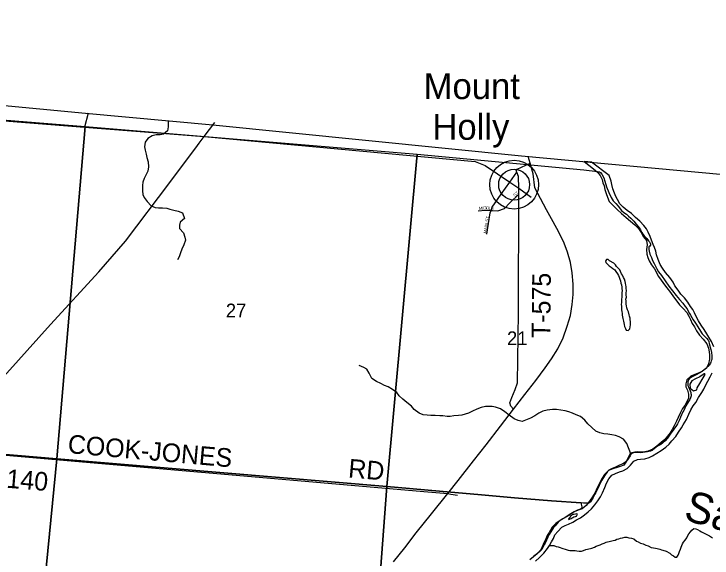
# Model space of a CAD drawing. Extents: x 0 to 1064, y 0 to 440.
# Drawn here: x 370.63 to 404.68, y 369.39 to 395.94 of the extents above; entities that cross this region are included whole.
import ezdxf

# ---------------------------------------------------------------- set-up
doc = ezdxf.new("R2010")
doc.units = 0
for name, color, linetype in [('GM_X_County', 7, 'Continuous'), ('GM_X_Major_River', 7, 'Continuous'), ('GM_X_Minor_Lake', 7, 'Continuous'), ('GM_X_Minor_River', 7, 'Continuous'), ('GM_X_Minor_River_Text', 7, 'Continuous'), ('GM_X_Section', 7, 'Continuous'), ('GM_X_Section_Text', 7, 'Continuous'), ('GM_X_Township', 7, 'Continuous'), ('GM_X_Township_Road', 7, 'Continuous'), ('GM_X_Township_Road_Text', 7, 'Continuous'), ('GM_X_Township_Subdivision', 7, 'Continuous'), ('GM_X_Township_Subdivision_Text', 7, 'Continuous'), ('GM_X_Unincorporated', 7, 'Continuous'), ('GM_X_Unincorporated_Location', 7, 'Continuous'), ('GM_X_Unincorporated_Text', 7, 'Continuous'), ('GM_X_US_Route', 7, 'Continuous')]:
    doc.layers.add(name, color=color, linetype=linetype)

msp = doc.modelspace()

# ---------------------------------------------------------------- linework, layer by layer
at = {"layer": 'GM_X_County'}
msp.add_lwpolyline([(283.829, 400.275), (308.668, 397.643), (313.893, 397.089), (316.164, 396.849), (325.293, 395.928), (328.491, 395.637), (335.705, 394.98), (341.399, 394.389), (358.003, 392.611), (365.19, 391.941), (374.119, 391.108), (380.331, 390.529), (395.388, 389.024), (415.119, 387.194), (422.76, 386.488), (424.957, 386.237), (433.572, 385.252), (434.927, 385.097), (442.462, 384.236), (440.605, 364.618), (439.832, 356.459), (439.02, 347.891), (435.582, 307.821)], dxfattribs=at)
at = {"layer": 'GM_X_Major_River'}
msp.add_line((398.803, 388.711), (398.438, 388.745), dxfattribs=at)
for points in [[(398.438, 388.745), (398.886, 388.383), (399.089, 388.221), (399.219, 388.066), (399.324, 387.863), (399.357, 387.704), (399.415, 387.551), (399.454, 387.38), (399.517, 387.184), (399.58, 387.001), (399.666, 386.798), (399.856, 386.594), (400.053, 386.401), (400.261, 386.202), (400.482, 386.016), (400.703, 385.835), (400.912, 385.66), (401.084, 385.468), (401.22, 385.277), (401.331, 385.068), (401.479, 384.883), (401.505, 384.675), (401.482, 384.457), (401.501, 384.219), (401.552, 384.054), (401.616, 383.889), (401.715, 383.704), (401.875, 383.5), (401.969, 383.334), (402.05, 383.156), (402.162, 383.002), (402.303, 382.792), (402.475, 382.582), (402.647, 382.354), (402.8, 382.138), (402.953, 381.922), (403.089, 381.749), (403.262, 381.569), (403.44, 381.371), (403.545, 381.192), (403.621, 381.032), (403.714, 380.842), (403.814, 380.676), (403.913, 380.479), (404.061, 380.275), (404.245, 380.077), (404.416, 379.843), (404.509, 379.628), (404.53, 379.463), (404.551, 379.305), (404.552, 379.092), (404.505, 378.868), (404.404, 378.663), (404.206, 378.509), (404.041, 378.434), (403.839, 378.353), (403.636, 378.266), (403.438, 378.087), (403.392, 377.9), (403.401, 377.742), (403.471, 377.588), (403.533, 377.392), (403.523, 377.198), (403.465, 377.041), (403.352, 376.843), (403.239, 376.687), (403.119, 376.464), (403.024, 376.254), (402.941, 376.067), (402.833, 375.85), (402.726, 375.664), (402.626, 375.496), (402.507, 375.34), (402.37, 375.185), (402.216, 375.048), (401.987, 374.858), (401.784, 374.711), (401.557, 374.612), (401.404, 374.572), (401.21, 374.564), (401.058, 374.574), (400.906, 374.558), (400.692, 374.508), (400.591, 374.304), (400.496, 374.117), (400.371, 373.931), (400.199, 373.856), (400.047, 373.816), (399.833, 373.754), (399.631, 373.661), (399.426, 373.477), (399.288, 373.242), (399.187, 373.044), (399.079, 372.827), (398.971, 372.586), (398.839, 372.382), (398.695, 372.166), (398.533, 371.957), (398.347, 371.803), (398.139, 371.728), (397.949, 371.641)], [(404.759, 379.708), (404.649, 379.965), (404.526, 380.175), (404.426, 380.335), (404.297, 380.544), (404.143, 380.754), (404.014, 380.963), (403.933, 381.123), (403.828, 381.356), (403.734, 381.516), (403.628, 381.671), (403.493, 381.88), (403.327, 382.084), (403.149, 382.27), (403.031, 382.461), (402.866, 382.684), (402.772, 382.85), (402.619, 383.084), (402.412, 383.325), (402.252, 383.541), (402.14, 383.714), (402.042, 383.965), (401.974, 384.185), (401.929, 384.375), (401.866, 384.54), (401.809, 384.699), (401.722, 384.902), (401.653, 385.08), (401.566, 385.3), (401.484, 385.46), (401.354, 385.627), (401.158, 385.831), (400.949, 386.012), (400.753, 386.198), (400.537, 386.349), (400.334, 386.511), (400.18, 386.684), (400.063, 386.881), (399.987, 387.035), (399.912, 387.201), (399.843, 387.409), (399.781, 387.617), (399.748, 387.781), (399.65, 388.057), (398.803, 388.711)], [(397.015, 370.529), (397.158, 370.69), (397.345, 370.899), (397.516, 370.981), (397.682, 371.05), (397.878, 371.15), (398.069, 371.255), (398.253, 371.361), (398.456, 371.502), (398.642, 371.651), (398.796, 371.793), (398.958, 371.991), (399.108, 372.182), (399.234, 372.386), (399.335, 372.579), (399.444, 372.844), (399.527, 373.043), (399.64, 373.265), (399.79, 373.439), (399.962, 373.52), (400.17, 373.595), (400.328, 373.646), (400.544, 373.77), (400.698, 373.918), (400.867, 374.128), (401.032, 374.209), (401.184, 374.212), (401.397, 374.232), (401.611, 374.307), (401.765, 374.389), (401.98, 374.518), (402.189, 374.647), (402.423, 374.807), (402.584, 374.943), (402.709, 375.111), (402.908, 375.332), (403.045, 375.536), (403.183, 375.746), (403.272, 375.902), (403.423, 376.16), (403.537, 376.413), (403.645, 376.618), (403.758, 376.816), (403.877, 376.984), (404.01, 377.23), (404.179, 377.47), (404.279, 377.638), (404.374, 377.843), (404.469, 378.017), (404.589, 378.234), (404.684, 378.432)], [(404.295, 378.386), (404.079, 378.238), (403.871, 378.145), (403.692, 378.033), (403.598, 377.877), (403.606, 377.683), (403.773, 377.551), (403.926, 377.609)], [(403.926, 377.609), (403.947, 377.706), (404.072, 377.904), (404.186, 378.108), (404.292, 378.27)], [(404.292, 378.27), (404.342, 378.354), (404.327, 378.388), (404.295, 378.386)], [(397.949, 371.641), (397.684, 371.464), (397.426, 371.323), (397.272, 371.223), (397.063, 371.081), (396.877, 370.897), (396.726, 370.645), (396.632, 370.489), (396.568, 370.326), (396.492, 370.169), (396.39, 369.94), (396.308, 369.784), (396.152, 369.599), (395.961, 369.451), (395.788, 369.314)], [(398.111, 371.528), (398.081, 371.547), (398.02, 371.542), (397.941, 371.525), (397.892, 371.514), (397.855, 371.497), (397.812, 371.461), (397.762, 371.426), (397.756, 371.389), (397.706, 371.348), (397.688, 371.33), (397.675, 371.294), (397.686, 371.275), (397.723, 371.287), (397.76, 371.304), (397.809, 371.327), (397.846, 371.357)], [(397.846, 371.357), (397.889, 371.38), (397.932, 371.398), (397.956, 371.403), (398.011, 371.42), (398.042, 371.432), (398.072, 371.437), (398.085, 371.468), (398.111, 371.528)], [(396.071, 369.236), (396.263, 369.414), (396.468, 369.629), (396.649, 369.856), (396.749, 370.012), (396.838, 370.186), (396.939, 370.354), (397.015, 370.529)]]:
    msp.add_lwpolyline(points, dxfattribs=at)
at = {"layer": 'GM_X_Minor_Lake'}
for points in [[(399.608, 383.961), (399.529, 383.967), (399.474, 383.888), (399.498, 383.809), (399.59, 383.724), (399.657, 383.645), (399.748, 383.584), (399.839, 383.53), (399.936, 383.457), (399.991, 383.378), (400.058, 383.268), (400.119, 383.177), (400.143, 383.092), (400.18, 383.001), (400.21, 382.922), (400.235, 382.812), (400.265, 382.727), (400.283, 382.612), (400.277, 382.533), (400.295, 382.442), (400.277, 382.332), (400.283, 382.217), (400.271, 382.113), (400.259, 382.034), (400.259, 381.858), (400.247, 381.767), (400.259, 381.688), (400.265, 381.603), (400.259, 381.505), (400.277, 381.426), (400.289, 381.329), (400.289, 381.244), (400.314, 381.159), (400.332, 381.08), (400.35, 380.958), (400.375, 380.873), (400.387, 380.782), (400.411, 380.685), (400.454, 380.6), (400.49, 380.514), (400.581, 380.502), (400.66, 380.581), (400.685, 380.679), (400.691, 380.77), (400.703, 380.849), (400.691, 380.934), (400.679, 381.013), (400.679, 381.092), (400.648, 381.189), (400.63, 381.268), (400.594, 381.402), (400.551, 381.499), (400.527, 381.609), (400.496, 381.7), (400.484, 381.779), (400.484, 381.943), (400.478, 382.028), (400.496, 382.119), (400.484, 382.235), (400.49, 382.314), (400.496, 382.442), (400.484, 382.551), (400.484, 382.636), (400.478, 382.715), (400.46, 382.8), (400.441, 382.891), (400.399, 383.001), (400.35, 383.086), (400.307, 383.189), (400.259, 383.268), (400.204, 383.372), (400.174, 383.457), (400.101, 383.536), (400.015, 383.627), (399.961, 383.706), (399.882, 383.779), (399.68, 383.904)], [(399.68, 383.904), (399.626, 383.937), (399.608, 383.961)]]:
    msp.add_lwpolyline(points, dxfattribs=at)
at = {"layer": 'GM_X_Minor_River'}
for points in [[(378.145, 390.737), (378.156, 390.44), (378.109, 390.234), (377.918, 390.074), (377.765, 390.041), (377.571, 390.045), (377.376, 389.994), (377.154, 389.859), (377.023, 389.679), (376.988, 389.461), (377.021, 389.29), (377.078, 389.095), (377.117, 388.936), (377.18, 388.734), (377.187, 388.485), (377.158, 388.278), (377.063, 388.08), (376.986, 387.911), (376.922, 387.742), (376.9, 387.573), (376.895, 387.305), (376.922, 387.135), (376.979, 386.981), (377.127, 386.796), (377.317, 386.579), (377.516, 386.502), (377.673, 386.481), (377.88, 386.483), (378.08, 386.46), (378.237, 386.42), (378.418, 386.374), (378.641, 386.315), (378.852, 386.244), (378.95, 385.968), (378.74, 385.79), (378.706, 385.633), (378.697, 385.469), (378.893, 385.264), (378.967, 385.056), (378.988, 384.897), (378.917, 384.674), (378.821, 384.463), (378.745, 384.282), (378.686, 384.095), (378.61, 383.939)], [(400.692, 374.508), (400.658, 374.606), (400.595, 374.772), (400.514, 374.986), (400.354, 375.19), (400.145, 375.316), (399.97, 375.368), (399.794, 375.402), (399.588, 375.437), (399.406, 375.447), (399.195, 375.506), (399.008, 375.577), (398.818, 375.769), (398.615, 375.95), (398.479, 376.117), (398.264, 376.297), (398.048, 376.381), (397.873, 376.458), (397.686, 376.522), (397.505, 376.575), (397.305, 376.609), (397.082, 376.65), (396.887, 376.648), (396.637, 376.605), (396.43, 376.566), (396.234, 376.461), (396.031, 376.331), (395.828, 376.214), (395.583, 376.116), (395.418, 376.064), (395.224, 376.099), (395.02, 376.182), (394.774, 376.364), (394.565, 376.532), (394.356, 376.676), (394.109, 376.76), (393.945, 376.782), (393.793, 376.785), (393.623, 376.783), (393.41, 376.738), (393.196, 376.652), (392.993, 376.565), (392.803, 376.465), (392.638, 376.408), (392.467, 376.369), (392.315, 376.354), (392.09, 376.328), (391.907, 376.307), (391.749, 376.305), (391.549, 376.327), (391.392, 376.336), (391.179, 376.347), (390.961, 376.351), (390.779, 376.361), (390.585, 376.377), (390.392, 376.46), (390.141, 376.636), (390.011, 376.803), (389.79, 376.99), (389.599, 377.14), (389.408, 377.308), (389.296, 377.468), (389.093, 377.618), (388.877, 377.75), (388.696, 377.815), (388.522, 377.904), (388.318, 378.011), (388.09, 378.162), (387.955, 378.408), (387.844, 378.611), (387.688, 378.699), (387.471, 378.782)], [(396.749, 370.012), (396.952, 370.01), (397.079, 369.961), (397.164, 369.943), (397.268, 369.907), (397.353, 369.876), (397.553, 369.809), (397.663, 369.779), (397.742, 369.761), (397.912, 369.761), (397.997, 369.755), (398.076, 369.749), (398.198, 369.73), (398.313, 369.736), (398.404, 369.761), (398.52, 369.809), (398.605, 369.834), (398.806, 369.876), (398.939, 369.931), (399.018, 369.967), (399.128, 370.01), (399.219, 370.046), (399.31, 370.095), (399.408, 370.119), (399.511, 370.168), (399.718, 370.223), (399.857, 370.247), (399.949, 370.271), (400.04, 370.308), (400.131, 370.338), (400.216, 370.368), (400.301, 370.387), (400.417, 370.417), (400.52, 370.405), (400.617, 370.387), (400.751, 370.362), (400.86, 370.326), (400.988, 370.223), (401.067, 370.192), (401.183, 370.125), (401.322, 370.089), (401.444, 370.028), (401.559, 369.985), (401.711, 369.913), (401.821, 369.894), (401.918, 369.87), (402.003, 369.852), (402.125, 369.833), (402.204, 369.803), (402.283, 369.785), (402.441, 369.736), (402.623, 369.627), (402.702, 369.554), (402.793, 369.499), (402.885, 369.438), (402.964, 369.444), (403.031, 369.53), (403.061, 369.621), (403.085, 369.712), (403.134, 369.827), (403.176, 369.931), (403.207, 370.01), (403.237, 370.095), (403.286, 370.174), (403.359, 370.265), (403.438, 370.381), (403.48, 370.46), (403.541, 370.569), (403.626, 370.672), (403.693, 370.751), (403.79, 370.83), (403.888, 370.824), (403.973, 370.788), (404.082, 370.727), (404.167, 370.672), (404.265, 370.624), (404.35, 370.569), (404.453, 370.532), (404.544, 370.478), (404.702, 370.38)]]:
    msp.add_lwpolyline(points, dxfattribs=at)
at = {"layer": 'GM_X_Section'}
for points in [[(357.935, 391.751), (374.102, 390.453), (372.712, 374.233), (356.577, 375.603)], [(390.298, 389.099), (388.817, 372.881), (372.712, 374.233), (374.102, 390.453)], [(398.422, 388.34), (399.087, 388.262), (399.189, 388.236), (399.243, 388.205), (399.296, 388.125), (399.39, 387.942), (399.454, 387.789), (399.534, 387.509), (399.638, 387.235), (399.761, 386.99), (399.856, 386.831), (399.98, 386.696), (400.099, 386.56), (400.259, 386.357), (400.373, 386.259), (400.498, 386.166), (400.606, 386.073), (400.707, 385.986), (400.862, 385.826), (400.981, 385.691), (401.052, 385.592), (401.123, 385.506), (401.188, 385.414), (401.253, 385.286), (401.306, 385.194), (401.365, 385.121), (401.49, 384.979), (401.579, 384.874), (401.62, 384.825), (401.655, 384.752), (401.667, 384.709), (401.666, 384.667), (401.639, 384.617), (401.598, 384.577), (401.585, 384.523), (401.596, 384.45), (401.606, 384.365), (401.646, 384.225), (401.722, 384.054), (401.774, 383.92), (401.85, 383.767), (401.903, 383.669), (401.985, 383.498), (402.061, 383.363), (402.204, 383.179), (402.576, 382.652), (402.926, 382.209), (403.092, 382.013), (403.247, 381.834), (403.371, 381.675), (403.46, 381.546), (403.518, 381.442), (403.583, 381.332), (403.618, 381.246), (403.683, 381.13), (403.759, 381.014), (403.842, 380.903), (403.901, 380.811), (403.978, 380.676), (404.107, 380.468), (404.16, 380.382), (404.202, 380.327), (404.285, 380.235), (404.416, 380.099), (404.476, 380.038), (404.505, 380.001), (404.511, 379.958), (404.539, 379.861), (404.613, 379.569), (404.647, 379.417), (404.662, 379.259), (404.666, 379.162), (404.659, 379.083), (404.64, 379.017), (404.62, 378.945), (404.601, 378.897), (404.57, 378.855), (404.545, 378.813), (404.367, 378.646), (404.195, 378.504), (404.047, 378.409), (403.895, 378.327), (403.711, 378.239), (403.601, 378.175), (403.552, 378.133), (403.533, 378.085), (403.501, 377.995), (403.493, 377.898), (403.498, 377.813), (403.521, 377.746), (403.609, 377.557), (403.638, 377.477), (403.647, 377.426), (403.66, 377.38), (403.653, 377.301), (403.627, 377.205), (403.595, 377.133), (403.533, 377.025), (403.477, 376.959), (403.396, 376.821), (403.295, 376.599), (403.245, 376.521), (403.138, 376.274), (403.081, 376.13), (403.03, 376.016), (402.993, 375.937), (402.937, 375.86), (402.807, 375.68), (402.639, 375.441), (402.496, 375.237), (402.391, 375.118), (402.28, 375.023), (402.17, 374.94), (402.017, 374.846), (401.869, 374.733), (401.759, 374.644), (401.673, 374.615), (401.533, 374.581), (401.406, 374.559), (401.303, 374.543), (401.163, 374.533), (400.951, 374.537), (400.86, 374.532), (400.811, 374.521), (400.744, 374.48), (400.701, 374.432), (400.676, 374.384), (400.651, 374.33), (400.607, 374.24), (400.582, 374.198), (400.489, 374.109), (400.403, 374.044), (400.318, 373.997), (400.165, 373.926), (399.963, 373.833), (399.799, 373.769), (399.707, 373.716), (399.64, 373.681), (399.572, 373.61), (399.429, 373.4), (399.298, 373.19), (399.191, 372.986), (399.147, 372.884), (399.003, 372.596), (398.965, 372.511), (398.883, 372.343), (398.752, 372.139), (398.706, 372.094), (398.648, 372.075), (398.582, 372.07), (398.412, 372.079), (398.297, 372.081), (396.839, 372.179), (395.048, 372.331), (393.257, 372.489), (391.563, 372.64), (389.924, 372.789), (388.817, 372.881), (390.298, 389.099)], [(372.712, 374.233), (371.121, 357.932), (355.141, 359.542), (356.577, 375.603)]]:
    msp.add_lwpolyline(points, close=True, dxfattribs=at)
for points in [[(371.121, 357.932), (372.712, 374.233), (388.817, 372.881), (388.106, 363.351)], [(388.106, 363.351), (388.817, 372.881), (389.924, 372.789), (391.563, 372.64), (393.257, 372.489), (395.048, 372.331), (396.839, 372.179), (398.297, 372.081), (398.296, 372.026), (398.307, 371.965), (398.33, 371.898), (398.342, 371.856), (398.316, 371.804), (398.264, 371.777), (398.121, 371.732), (397.944, 371.644), (397.711, 371.497), (397.491, 371.362), (397.393, 371.303), (397.264, 371.226), (397.166, 371.143), (397.018, 370.97), (396.943, 370.88), (396.731, 370.539), (396.672, 370.417), (396.53, 370.124), (396.511, 370.064), (396.424, 369.914), (396.368, 369.818), (396.275, 369.716), (396.158, 369.609), (395.992, 369.479), (395.85, 369.348)]]:
    msp.add_lwpolyline(points, dxfattribs=at)
at = {"layer": 'GM_X_Township'}
msp.add_lwpolyline([(365.19, 391.941), (374.119, 391.108), (380.331, 390.529), (395.388, 389.024), (415.119, 387.194)], dxfattribs=at)
at = {"layer": 'GM_X_Township_Road'}
for points in [[(365.229, 392.076), (365.561, 391.321), (365.674, 391.192), (366.061, 391.045), (374.075, 390.414), (379.902, 389.956)], [(374.243, 391.098), (374.075, 390.414)], [(379.668, 389.642), (379.902, 389.956), (380.429, 390.644)], [(379.902, 389.956), (393.119, 388.735), (393.603, 388.543), (394.807, 387.737), (395.256, 387.437)], [(367.924, 375.707), (369.694, 377.786), (372.418, 380.786), (374.775, 383.359), (376.067, 384.851), (378.235, 387.726), (379.582, 389.528), (379.668, 389.642)], [(394.995, 376.655), (394.856, 376.805), (394.816, 376.97), (394.912, 377.23), (395.078, 377.622), (395.194, 377.949), (395.233, 381.362), (395.252, 387.148), (395.256, 387.437), (395.23, 388.018), (395.15, 388.221), (395.126, 388.282), (395.17, 388.366), (395.807, 388.657)], [(367.924, 375.707), (368.39, 375.236), (368.449, 375.131), (368.491, 374.772), (368.525, 374.643), (368.724, 374.536), (390.819, 372.623)], [(390.819, 372.623), (390.819, 372.623), (391.782, 372.539), (391.939, 372.515), (391.939, 372.515)], [(391.939, 372.515), (392.253, 372.466)]]:
    msp.add_lwpolyline(points, dxfattribs=at)
at = {"layer": 'GM_X_Township_Subdivision'}
for points in [[(394.395, 387.153), (394.807, 387.737), (395.15, 388.221)], [(393.887, 386.322), (393.887, 386.323), (393.897, 386.354), (393.949, 386.522), (394.394, 387.151), (394.395, 387.153)], [(393.922, 386.353), (393.968, 386.35), (394.224, 386.34), (394.553, 386.443), (394.81, 386.72), (395.252, 387.148)], [(395.256, 387.437), (395.856, 387.008)], [(393.269, 386.33), (393.608, 386.371), (393.897, 386.354), (393.919, 386.353), (393.922, 386.353)], [(393.699, 385.194), (393.859, 386.231), (393.887, 386.322)]]:
    msp.add_lwpolyline(points, dxfattribs=at)
at = {"layer": 'GM_X_Unincorporated'}
for radius in [1.19, 0.755]:
    msp.add_circle((395.024, 387.613), radius, dxfattribs=at)
at = {"layer": 'GM_X_Unincorporated_Location'}
msp.add_line((395.024, 387.613), (395.024, 387.613), dxfattribs=at)
at = {"layer": 'GM_X_US_Route'}
msp.add_lwpolyline([(389.144, 369.216), (389.691, 369.887), (390.246, 370.625), (390.989, 371.559), (391.782, 372.539), (392.286, 373.182), (393.036, 374.133), (393.659, 374.924), (394.359, 375.823), (394.995, 376.655), (395.538, 377.37), (396.086, 378.06), (396.54, 378.673), (396.85, 379.12), (397.149, 379.598), (397.419, 380.132), (397.611, 380.704), (397.772, 381.229), (397.86, 381.773), (397.904, 382.259), (397.906, 382.757), (397.854, 383.318), (397.771, 383.807), (397.621, 384.316), (397.463, 384.752), (397.205, 385.288), (396.927, 385.794), (396.609, 386.381), (396.315, 386.93), (396.026, 387.462), (395.952, 388.135), (395.807, 388.657), (395.702, 388.995)], dxfattribs=at)

# ---------------------------------------------------------------- texts
at = {"layer": 'GM_X_Minor_River_Text'}
msp.add_text('Sandy', height=1.5152, rotation=344.0564, dxfattribs=at).set_placement((403.234, 371.276))
at = {"layer": 'GM_X_Section_Text'}
for s, p in [('27', (380.963, 381.137)), ('21', (394.676, 379.782))]:
    msp.add_text(s, height=0.6697, rotation=0, dxfattribs=at).set_placement(p)
at = {"layer": 'GM_X_Township_Road_Text'}
for s, rotation, p in [('T-575', 89.4392, (396.785, 380.132)), ('COOK-JONES', 354.9871, (373.227, 374.519)), ('RD', 355.0291, (386.907, 373.332)), ('T-140', 355.2135, (369.091, 372.924))]:
    msp.add_text(s, height=0.9091, rotation=rotation, dxfattribs=at).set_placement(p)
at = {"layer": 'GM_X_Township_Subdivision_Text'}
for s, height, rotation, p in [('ST', 0.1515, 45, (395.069, 387.01)), ('M', 0.152, 4.8514, (393.3, 386.378)), ('I', 0.152, 4.8145, (393.459, 386.391)), ('D', 0.152, 1.5299, (393.524, 386.397)), ('D', 0.152, 356.2383, (393.653, 386.4)), ('L', 0.152, 356.0078, (393.786, 386.392)), ('E', 0.152, 357.154, (393.896, 386.384)), ('MAIN ST', 0.1515, 82.0074, (393.688, 385.22))]:
    msp.add_text(s, height=height, rotation=rotation, dxfattribs=at).set_placement(p)
at = {"layer": 'GM_X_Unincorporated_Text'}
for s, p in [('Mount', (390.609, 391.789)), ('Holly', (391.036, 389.802))]:
    msp.add_text(s, height=1.2636, rotation=0, dxfattribs=at).set_placement(p)

doc.saveas('drawing.dxf')
